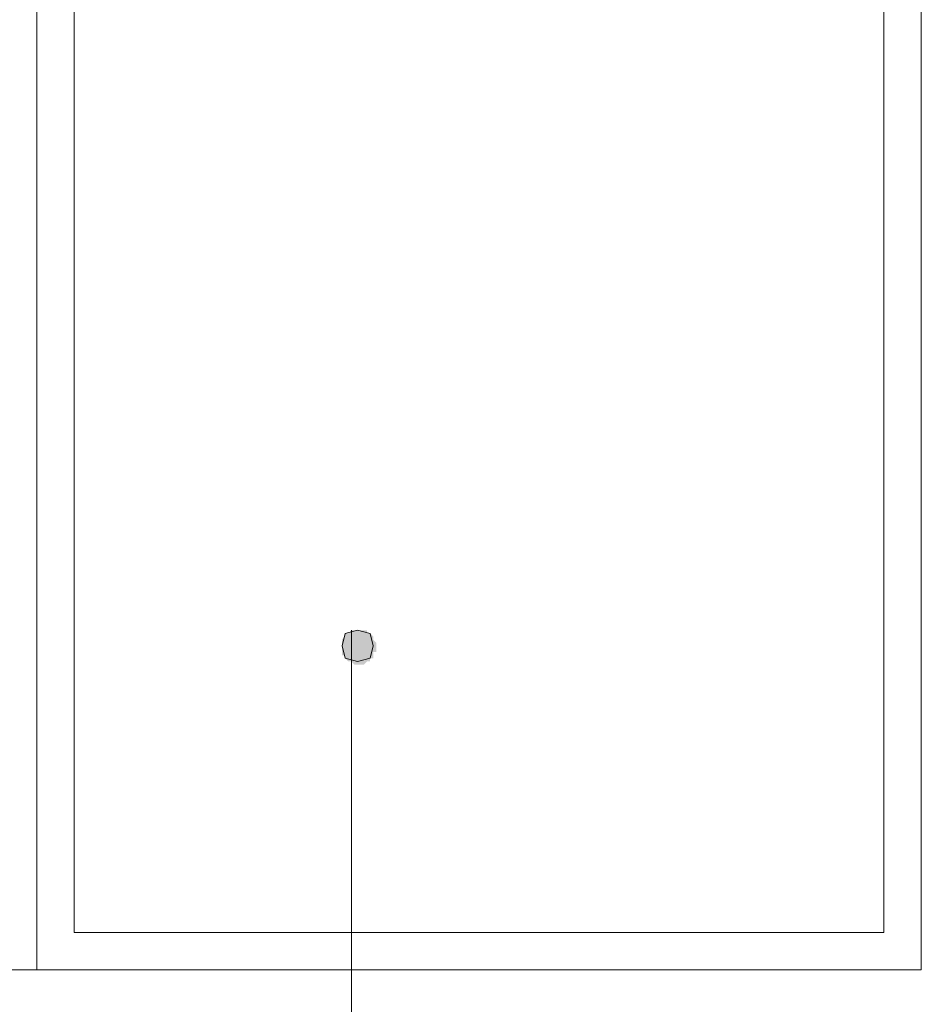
# Model space of a CAD drawing. Header units: millimetres. Extents: x -14047 to 49934, y -21523 to 14989.
# Tile 404 of 580: x 20982 to 21104, y 12510 to 12644. Entities that reach past the tile are written whole.
import ezdxf

# ---------------------------------------------------------------- set-up
doc = ezdxf.new("R2010")
doc.units = ezdxf.units.MM
doc.layers.add('C00-00-00', color=7, linetype='Continuous')

msp = doc.modelspace()

# ---------------------------------------------------------------- hatches: boundary and pattern name
at = {"layer": 'C00-00-00'}
h = msp.add_hatch(color=256, dxfattribs=at)
h.dxf.hatch_style = 2
h.paths.add_polyline_path([(21026.868, 12560.747), (21028.984, 12560.324), (21026.444, 12560.324)])
h = msp.add_hatch(color=256, dxfattribs=at)
h.dxf.hatch_style = 2
h.paths.add_polyline_path([(21027.291, 12560.747), (21028.984, 12560.747), (21026.868, 12560.747)])
h = msp.add_hatch(color=256, dxfattribs=at)
h.dxf.hatch_style = 2
h.paths.add_polyline_path([(21026.868, 12560.747), (21028.984, 12560.747), (21028.984, 12560.324)])
h = msp.add_hatch(color=256, dxfattribs=at)
h.dxf.hatch_style = 2
h.paths.add_polyline_path([(21027.714, 12560.747), (21028.138, 12560.747), (21027.291, 12560.747)])
h = msp.add_hatch(color=256, dxfattribs=at)
h.dxf.hatch_style = 2
h.paths.add_polyline_path([(21026.021, 12559.901), (21029.831, 12559.477), (21025.598, 12559.477)])
h = msp.add_hatch(color=256, dxfattribs=at)
h.dxf.hatch_style = 2
h.paths.add_polyline_path([(21025.598, 12559.477), (21030.254, 12559.054), (21025.598, 12559.054)])
h = msp.add_hatch(color=256, dxfattribs=at)
h.dxf.hatch_style = 2
h.paths.add_polyline_path([(21025.598, 12559.477), (21029.831, 12559.477), (21030.254, 12559.054)])
h = msp.add_hatch(color=256, dxfattribs=at)
h.dxf.hatch_style = 2
h.paths.add_polyline_path([(21026.444, 12560.324), (21029.408, 12560.324), (21026.021, 12560.324)])
h = msp.add_hatch(color=256, dxfattribs=at)
h.dxf.hatch_style = 2
h.paths.add_polyline_path([(21026.021, 12560.324), (21029.831, 12559.901), (21026.021, 12559.901)])
h = msp.add_hatch(color=256, dxfattribs=at)
h.dxf.hatch_style = 2
h.paths.add_polyline_path([(21026.021, 12560.324), (21029.408, 12560.324), (21029.831, 12559.901)])
h = msp.add_hatch(color=256, dxfattribs=at)
h.dxf.hatch_style = 2
h.paths.add_polyline_path([(21026.021, 12559.901), (21029.831, 12559.901), (21029.831, 12559.477)])
h = msp.add_hatch(color=256, dxfattribs=at)
h.dxf.hatch_style = 2
h.paths.add_polyline_path([(21025.598, 12559.054), (21030.254, 12558.631), (21025.598, 12558.631)])
h = msp.add_hatch(color=256, dxfattribs=at)
h.dxf.hatch_style = 2
h.paths.add_polyline_path([(21025.598, 12559.054), (21030.254, 12559.054), (21030.254, 12558.631)])
h = msp.add_hatch(color=256, dxfattribs=at)
h.dxf.hatch_style = 2
h.paths.add_polyline_path([(21025.598, 12558.631), (21030.254, 12558.207), (21025.598, 12558.207)])
h = msp.add_hatch(color=256, dxfattribs=at)
h.dxf.hatch_style = 2
h.paths.add_polyline_path([(21025.598, 12558.631), (21030.254, 12558.631), (21030.254, 12558.207)])
h = msp.add_hatch(color=256, dxfattribs=at)
h.dxf.hatch_style = 2
h.paths.add_polyline_path([(21025.598, 12558.207), (21030.254, 12557.784), (21025.598, 12557.784)])
h = msp.add_hatch(color=256, dxfattribs=at)
h.dxf.hatch_style = 2
h.paths.add_polyline_path([(21025.598, 12558.207), (21030.254, 12558.207), (21030.254, 12557.784)])
h = msp.add_hatch(color=256, dxfattribs=at)
h.dxf.hatch_style = 2
h.paths.add_polyline_path([(21025.598, 12557.784), (21030.254, 12557.784), (21029.831, 12557.784)])
h = msp.add_hatch(color=256, dxfattribs=at)
h.dxf.hatch_style = 2
h.paths.add_polyline_path([(21025.598, 12557.784), (21029.831, 12557.361), (21025.598, 12557.361)])
h = msp.add_hatch(color=256, dxfattribs=at)
h.dxf.hatch_style = 2
h.paths.add_polyline_path([(21025.598, 12557.784), (21029.831, 12557.784), (21029.831, 12557.361)])
h = msp.add_hatch(color=256, dxfattribs=at)
h.dxf.hatch_style = 2
h.paths.add_polyline_path([(21025.598, 12557.361), (21029.831, 12557.361), (21026.021, 12557.361)])
h = msp.add_hatch(color=256, dxfattribs=at)
h.dxf.hatch_style = 2
h.paths.add_polyline_path([(21026.021, 12557.361), (21029.831, 12556.937), (21026.021, 12556.937)])
h = msp.add_hatch(color=256, dxfattribs=at)
h.dxf.hatch_style = 2
h.paths.add_polyline_path([(21026.021, 12557.361), (21029.831, 12557.361), (21029.831, 12556.937)])
h = msp.add_hatch(color=256, dxfattribs=at)
h.dxf.hatch_style = 2
h.paths.add_polyline_path([(21026.021, 12556.937), (21029.831, 12556.937), (21029.408, 12556.937)])
h = msp.add_hatch(color=256, dxfattribs=at)
h.dxf.hatch_style = 2
h.paths.add_polyline_path([(21026.021, 12556.937), (21029.408, 12556.514), (21026.444, 12556.514)])
h = msp.add_hatch(color=256, dxfattribs=at)
h.dxf.hatch_style = 2
h.paths.add_polyline_path([(21026.021, 12556.937), (21029.408, 12556.937), (21029.408, 12556.514)])
h = msp.add_hatch(color=256, dxfattribs=at)
h.dxf.hatch_style = 2
h.paths.add_polyline_path([(21026.444, 12556.514), (21029.408, 12556.514), (21028.984, 12556.514)])
h = msp.add_hatch(color=256, dxfattribs=at)
h.dxf.hatch_style = 2
h.paths.add_polyline_path([(21026.444, 12556.514), (21028.984, 12556.514), (21026.868, 12556.514)])
h = msp.add_hatch(color=256, dxfattribs=at)
h.dxf.hatch_style = 2
h.paths.add_polyline_path([(21026.868, 12556.514), (21028.561, 12556.091), (21027.291, 12556.091)])
h = msp.add_hatch(color=256, dxfattribs=at)
h.dxf.hatch_style = 2
h.paths.add_polyline_path([(21026.868, 12556.514), (21028.984, 12556.514), (21028.561, 12556.091)])
h = msp.add_hatch(color=256, dxfattribs=at)
h.dxf.hatch_style = 2
h.paths.add_polyline_path([(21027.291, 12556.091), (21028.561, 12556.091), (21028.138, 12556.091)])
h = msp.add_hatch(color=256, dxfattribs=at)
h.dxf.hatch_style = 2
h.paths.add_polyline_path([(21027.291, 12556.091), (21028.138, 12556.091), (21027.714, 12556.091)])

# ---------------------------------------------------------------- linework, layer by layer
at = {"layer": 'C00-00-00', "lineweight": 0}
for points in [[(20864.308, 12774.954), (20864.308, 12514.604), (20984.111, 12514.604), (20984.111, 12774.954)], [(20984.111, 12774.954), (20984.111, 12514.604), (21104.338, 12514.604), (21104.338, 12774.954)], [(20989.191, 12769.874), (20989.191, 12519.684), (21099.258, 12519.684), (21099.258, 12769.874)], [(21029.831, 12558.631), (21029.408, 12560.324), (21027.714, 12560.747), (21026.021, 12560.324), (21025.598, 12558.631), (21026.021, 12556.937), (21027.714, 12556.514), (21029.408, 12556.937)]]:
    msp.add_lwpolyline(points, close=True, dxfattribs=at)
msp.add_lwpolyline([(21026.868, 12560.747), (21026.868, 12370.671)], dxfattribs=at)

doc.saveas('drawing.dxf')
